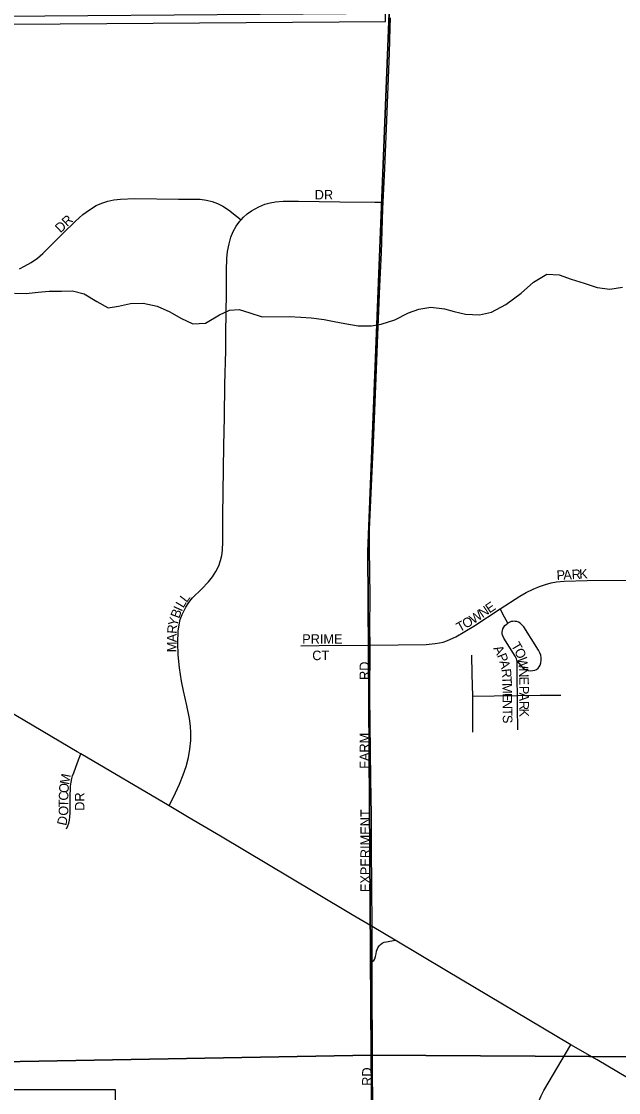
# Model space of a CAD drawing. Extents: x 0 to 680, y 0 to 440.
# Drawn here: x 447.39 to 457.85, y 348.1 to 366.86 of the extents above; entities that cross this region are included whole.
import ezdxf

# ---------------------------------------------------------------- set-up
doc = ezdxf.new("R2010")
doc.units = 0
for name, color, linetype in [('GM_X_City_Street', 7, 'Continuous'), ('GM_X_City_Street_Text', 7, 'Continuous'), ('GM_X_Corporation', 7, 'Continuous'), ('GM_X_Minor_River', 7, 'Continuous'), ('GM_X_Section', 7, 'Continuous'), ('GM_X_State_Route', 7, 'Continuous')]:
    doc.layers.add(name, color=color, linetype=linetype)

msp = doc.modelspace()

# ---------------------------------------------------------------- linework, layer by layer
at = {"layer": 'GM_X_City_Street'}
for points in [[(453.727, 363.694), (453.754, 364.285), (453.789, 365.127), (453.835, 366.308), (453.85, 366.748), (453.855, 366.921)], [(447.351, 362.527), (447.442, 362.569), (447.557, 362.635), (447.666, 362.712), (447.759, 362.791), (448.107, 363.14), (448.334, 363.361), (448.465, 363.476), (448.579, 363.559), (448.699, 363.632), (448.796, 363.678), (448.898, 363.712), (449.004, 363.734), (449.122, 363.747), (449.373, 363.755), (450.139, 363.743), (450.369, 363.746), (450.521, 363.744), (450.628, 363.73), (450.732, 363.705), (450.823, 363.671), (450.919, 363.623), (451.018, 363.558), (451.154, 363.45), (451.235, 363.386)], [(451.235, 363.386), (451.276, 363.433), (451.341, 363.489), (451.421, 363.543), (451.545, 363.61), (451.654, 363.656), (451.747, 363.684), (451.842, 363.701), (451.972, 363.71), (452.245, 363.713), (452.967, 363.699), (453.581, 363.695), (453.727, 363.694)], [(453.499, 355.933), (453.495, 356.234), (453.496, 356.79), (453.484, 357.622), (453.489, 357.963), (453.56, 359.604), (453.609, 360.763), (453.632, 361.365), (453.652, 361.791), (453.667, 362.229), (453.699, 362.808), (453.722, 363.574), (453.727, 363.694)], [(449.976, 353.118), (450.085, 353.349), (450.154, 353.498), (450.223, 353.66), (450.272, 353.807), (450.313, 353.967), (450.338, 354.109), (450.353, 354.263), (450.354, 354.396), (450.347, 354.517), (450.331, 354.648), (450.288, 354.875), (450.226, 355.131), (450.19, 355.302), (450.156, 355.539), (450.135, 355.767), (450.129, 355.974), (450.136, 356.181), (450.149, 356.288), (450.171, 356.382), (450.204, 356.472), (450.267, 356.598), (450.318, 356.68), (450.386, 356.764), (450.541, 356.917), (450.666, 357.042), (450.735, 357.129), (450.795, 357.223), (450.844, 357.323), (450.878, 357.417), (450.899, 357.504), (450.911, 357.592), (450.917, 357.747), (450.917, 358.207), (450.936, 359.423), (450.948, 359.927), (450.953, 360.507), (450.968, 361.087), (450.97, 361.46), (450.974, 361.69), (450.981, 362.161), (450.982, 362.5), (450.986, 362.707), (450.999, 362.826), (451.025, 362.964), (451.058, 363.078), (451.1, 363.178), (451.151, 363.273), (451.212, 363.361), (451.235, 363.386)], [(455.775, 356.567), (456.12, 356.793), (456.235, 356.858), (456.354, 356.916), (456.466, 356.963), (456.571, 356.998), (456.668, 357.023), (456.766, 357.041), (456.898, 357.053), (457.304, 357.067), (458.674, 357.078)], [(453.499, 355.933), (454.478, 355.947), (454.639, 355.961), (454.712, 355.973), (454.775, 355.988), (454.844, 356.009), (454.907, 356.036), (455.001, 356.078), (455.317, 356.268), (455.775, 356.567)], [(455.909, 356.319), (455.852, 356.426), (455.775, 356.567)], [(456.073, 355.651), (456.067, 355.672), (456.061, 355.693), (456.052, 355.716), (456.04, 355.742), (455.838, 356.056), (455.821, 356.096), (455.813, 356.128), (455.812, 356.16), (455.817, 356.192), (455.826, 356.222), (455.839, 356.249), (455.858, 356.276), (455.879, 356.296), (455.909, 356.319)], [(456.073, 355.651), (456.169, 355.544), (456.193, 355.523), (456.229, 355.502), (456.27, 355.489), (456.311, 355.486), (456.351, 355.49), (456.385, 355.497), (456.415, 355.51), (456.442, 355.529), (456.463, 355.554), (456.478, 355.583), (456.49, 355.625), (456.496, 355.669), (456.495, 355.713), (456.487, 355.756), (456.473, 355.797), (456.448, 355.846), (456.189, 356.256), (456.153, 356.297), (456.128, 356.318), (456.1, 356.334), (456.069, 356.346), (456.048, 356.35), (456.025, 356.353), (455.996, 356.35), (455.972, 356.346), (455.946, 356.337), (455.909, 356.319)], [(452.286, 355.923), (452.603, 355.928), (453.499, 355.933)], [(453.532, 351.005), (453.527, 351.719), (453.522, 352.366), (453.519, 352.957), (453.511, 353.593), (453.494, 355.039), (453.499, 355.933)], [(455.295, 355.043), (455.288, 355.426), (455.282, 355.757)], [(456.08, 355.054), (456.077, 355.331), (456.073, 355.651)], [(455.295, 355.043), (455.67, 355.048), (456.08, 355.054)], [(455.298, 354.411), (455.297, 354.748), (455.295, 355.043)], [(456.08, 355.054), (456.476, 355.057), (456.837, 355.06)], [(456.087, 354.449), (456.082, 354.845), (456.08, 355.054)], [(448.175, 352.715), (448.202, 352.771), (448.219, 352.816), (448.23, 352.869), (448.236, 352.926), (448.239, 352.99), (448.243, 353.311), (448.247, 353.41), (448.249, 353.462), (448.256, 353.532), (448.269, 353.597), (448.284, 353.647), (448.302, 353.698), (448.371, 353.877), (448.429, 354.031)], [(453.535, 350.39), (453.534, 350.619), (453.533, 350.749), (453.532, 351.005)], [(453.535, 350.39), (453.56, 350.412), (453.58, 350.44), (453.594, 350.48), (453.605, 350.527), (453.612, 350.574), (453.62, 350.605), (453.635, 350.635), (453.654, 350.666), (453.678, 350.693), (453.709, 350.715), (453.746, 350.731), (453.783, 350.738), (453.935, 350.766)], [(453.562, 344.307), (453.554, 345.866), (453.551, 346.743), (453.542, 348.685), (453.536, 350.06), (453.535, 350.39)], [(456.426, 344.704), (456.405, 344.839), (456.395, 344.906), (456.391, 344.985), (456.389, 345.127), (456.393, 345.697), (456.388, 347.308), (456.385, 347.571), (456.389, 347.679), (456.4, 347.765), (456.418, 347.848), (456.446, 347.93), (456.494, 348.039), (456.544, 348.136), (457.018, 348.933)]]:
    msp.add_lwpolyline(points, dxfattribs=at)
at = {"layer": 'GM_X_Corporation'}
msp.add_lwpolyline([(449.034, 339.902), (449.033, 348.144), (441.18, 348.143), (441.18, 350.362), (437.054, 350.361), (436.651, 351.204), (436.632, 357.28), (439.973, 357.291), (439.968, 358.938), (438.227, 360.049), (438.322, 364.009), (435.613, 364.102), (435.613, 366.371), (435.613, 366.921), (435.61, 368.661), (435.561, 375.75), (440.214, 375.721), (440.051, 366.992), (445.616, 366.797), (453.769, 366.858), (453.864, 374.17), (460.325, 374.263)], dxfattribs=at)
at = {"layer": 'GM_X_Minor_River'}
msp.add_lwpolyline([(447.263, 362.101), (447.47, 362.096), (447.678, 362.118), (447.872, 362.134), (448.086, 362.136), (448.28, 362.138), (448.486, 362.086), (448.71, 361.954), (448.908, 361.843), (449.09, 361.872), (449.298, 361.92), (449.519, 361.922), (449.765, 361.87), (449.99, 361.771), (450.181, 361.659), (450.393, 361.561), (450.614, 361.576), (450.858, 361.717), (451.034, 361.8), (451.201, 361.81), (451.387, 361.752), (451.606, 361.687), (452.081, 361.689), (452.282, 361.678), (452.462, 361.667), (452.695, 361.635), (452.868, 361.604), (453.055, 361.566), (453.288, 361.528), (453.522, 361.529), (453.69, 361.558), (453.932, 361.633), (454.169, 361.755), (454.351, 361.817), (454.559, 361.853), (454.8, 361.827), (454.972, 361.776), (455.172, 361.732), (455.412, 361.719), (455.627, 361.768), (455.878, 361.903), (456.143, 362.097), (456.362, 362.293), (456.593, 362.434), (456.813, 362.423), (457.019, 362.344), (457.251, 362.272), (457.477, 362.2), (457.697, 362.168), (457.918, 362.203)], dxfattribs=at)
at = {"layer": 'GM_X_Section'}
for points in [[(453.83, 367.001), (453.46, 357.576), (453.515, 348.751), (435.708, 348.431), (435.724, 365.506), (435.725, 366.861)], [(471.435, 367.152), (471.703, 348.644), (453.515, 348.751), (453.46, 357.576), (453.83, 367.001)], [(453.515, 348.751), (453.677, 330.985), (435.901, 330.824), (435.703, 347.83), (435.708, 348.431)], [(471.703, 348.644), (471.834, 331.06), (453.677, 330.985), (453.515, 348.751)]]:
    msp.add_lwpolyline(points, close=True, dxfattribs=at)
at = {"layer": 'GM_X_State_Route'}
for points in [[(450.873, 352.586), (450.327, 352.91), (449.976, 353.118), (448.429, 354.031), (448.366, 354.068), (446.365, 355.247), (445.526, 355.745), (444.199, 356.532), (443.784, 356.778), (441.77, 357.975), (440.882, 358.501), (439.603, 359.259), (439.091, 359.575)], [(453.182, 351.213), (452.53, 351.601), (450.873, 352.586)], [(461.636, 346.195), (461.623, 346.203), (461.389, 346.344), (461.136, 346.496), (460.675, 346.773), (459.62, 347.399), (459.045, 347.74), (457.479, 348.668), (457.018, 348.933), (454.836, 350.23), (453.935, 350.766), (453.532, 351.005), (453.182, 351.213)]]:
    msp.add_lwpolyline(points, dxfattribs=at)

# ---------------------------------------------------------------- texts
at = {"layer": 'GM_X_City_Street_Text'}
for s, height, rotation, p in [('DR', 0.1669, 0, (452.527, 363.74)), ('DR', 0.1669, 42.8801, (448.07, 363.146)), ('P', 0.167, 3.1707, (456.77, 357.074)), ('A', 0.167, 3.1495, (456.887, 357.08)), ('R', 0.167, 3.1641, (457.034, 357.088)), ('K', 0.167, 2.5361, (457.165, 357.096)), ('L', 0.167, 58.8722, (450.222, 356.574)), ('L', 0.167, 52.5946, (450.28, 356.67)), ('E', 0.167, 34.1524, (455.59, 356.487)), ('B', 0.167, 69.714, (450.149, 356.391)), ('I', 0.167, 65.4873, (450.194, 356.512)), ('W', 0.167, 33.6126, (455.308, 356.298)), ('N', 0.167, 34.1674, (455.468, 356.404)), ('Y', 0.167, 75.4177, (450.114, 356.253)), ('T', 0.167, 29.45, (455.067, 356.159)), ('O', 0.167, 30.111, (455.171, 356.218)), ('A', 0.167, 89.7787, (450.105, 355.985)), ('R', 0.167, 85.6497, (450.105, 356.129)), ('PRIME', 0.1669, 0, (452.307, 355.958)), ('M', 0.167, 89.7814, (450.104, 355.809)), ('T', 0.167, 300.4295, (455.961, 355.928)), ('CT', 0.1669, 0, (452.483, 355.671)), ('A', 0.167, 297.9041, (455.651, 355.878)), ('P', 0.167, 291.6847, (455.717, 355.753)), ('O', 0.167, 297.3177, (456.019, 355.829)), ('W', 0.167, 276.7747, (456.082, 355.714)), ('RD', 0.1669, 90, (453.48, 355.324)), ('A', 0.167, 285.3299, (455.759, 355.648)), ('R', 0.167, 276.4502, (455.797, 355.513)), ('T', 0.167, 272.0766, (455.811, 355.385)), ('N', 0.167, 272.2303, (456.104, 355.527)), ('E', 0.167, 271.1201, (456.11, 355.382)), ('M', 0.167, 270.7469, (455.816, 355.269)), ('P', 0.167, 270.0273, (456.113, 355.221)), ('E', 0.167, 270.7377, (455.818, 355.093)), ('A', 0.167, 270, (456.113, 355.103)), ('N', 0.167, 270.7214, (455.819, 354.975)), ('T', 0.167, 270.7233, (455.821, 354.828)), ('R', 0.167, 269.994, (456.113, 354.957)), ('K', 0.167, 269.9928, (456.113, 354.824)), ('S', 0.167, 270.7104, (455.823, 354.711)), ('FARM', 0.1669, 90, (453.48, 353.767)), ('M', 0.167, 78.8758, (448.219, 353.481)), ('O', 0.167, 86.2383, (448.21, 353.34)), ('C', 0.167, 88.98, (448.208, 353.21)), ('DR', 0.1669, 90, (448.491, 353.033)), ('O', 0.167, 89.7787, (448.207, 352.946)), ('T', 0.167, 89.6721, (448.207, 353.093)), ('D', 0.167, 77.3313, (448.17, 352.763)), ('EXPERIMENT', 0.1669, 90, (453.495, 351.608)), ('RD', 0.1669, 90, (453.524, 348.216))]:
    msp.add_text(s, height=height, rotation=rotation, dxfattribs=at).set_placement(p)

doc.saveas('drawing.dxf')
